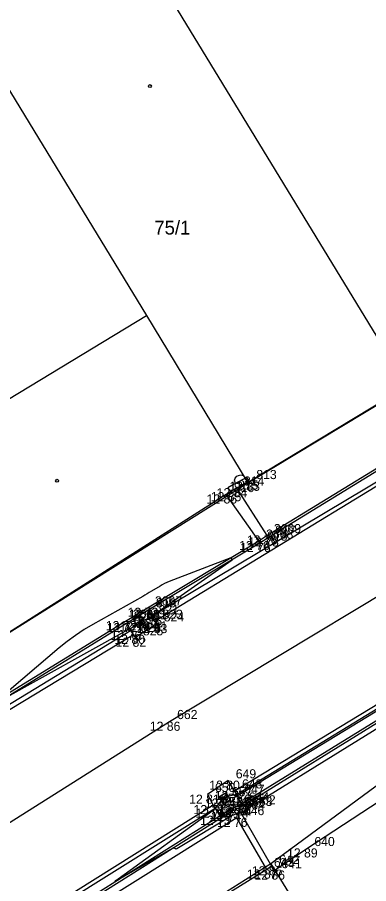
# Model space of a CAD drawing. Extents: x -703403 to -701924, y -1022520 to -1021856.
# Drawn here: x -703265.7 to -703254.92, y -1022160.42 to -1022133.82 of the extents above; entities that cross this region are included whole.
import ezdxf

# ---------------------------------------------------------------- set-up
doc = ezdxf.new("R2010")
doc.units = 0
for name, color, linetype in [('Ex_Minor Contours', 7, 'Continuous'), ('Z_body', 7, 'Continuous'), ('Z_body_cisla', 7, 'Continuous'), ('Z_body_vysky_redukovane', 7, 'Continuous'), ('Z_budova', 7, 'Continuous'), ('Z_katastr_cisla_stavebni', 7, 'Continuous'), ('Z_katastr_hranice', 7, 'Continuous'), ('Z_katastr_vnitrni_kresba', 7, 'Continuous'), ('Z_katastr_znacky_budov', 7, 'Continuous'), ('Z_komunikace', 7, 'Continuous'), ('Z_komunikace_osa', 7, 'Continuous'), ('Z_obruba', 7, 'Continuous'), ('Z_ploty', 7, 'Continuous'), ('Z_ploty_znacky', 7, 'Continuous'), ('Z_rozhranni', 7, 'Continuous'), ('Z_site_kanalizace_znaky', 7, 'Continuous'), ('Z_vstupy', 7, 'Continuous'), ('Z_zlabek', 7, 'Continuous')]:
    doc.layers.add(name, color=color, linetype=linetype)

# ---------------------------------------------------------------- blocks, each defined once
blk = doc.blocks.new('POINT_DISPLAY')
blk.add_line((0, 0), (0, 0))
blk = doc.blocks.new('Z46260')
for p, q in [((0.13, 0.13), (-0.13, 0.13)), ((-0.13, 0.13), (-0.13, -0.13)), ((0.13, 0), (-0.13, 0)), ((0.13, -0.13), (0.13, 0.13)), ((-0.13, -0.13), (0.13, -0.13))]:
    blk.add_line(p, q)
blk = doc.blocks.new('Z216')
for p, q in [((-0.17, 0), (-0.15, 0.1)), ((-0.15, 0.1), (-0.1, 0.15)), ((-0.1, 0.15), (-0.03, 0.17)), ((-0.03, 0.17), (0.03, 0.17)), ((0.03, 0.17), (0.1, 0.15)), ((0.1, 0.15), (0.15, 0.1)), ((0.15, 0.1), (0.17, 0))]:
    blk.add_line(p, q)

msp = doc.modelspace()

# ---------------------------------------------------------------- linework, layer by layer
at = {"layer": 'Ex_Minor Contours'}
for points in [[(-703266.192, -1022154.786), (-703262.3, -1022152.622), (-703262.28, -1022152.611), (-703262.26, -1022152.601), (-703262.239, -1022152.59), (-703262.219, -1022152.58), (-703262.124, -1022152.534), (-703262.11, -1022152.527), (-703262.096, -1022152.519), (-703262.082, -1022152.511), (-703262.069, -1022152.502), (-703261.993, -1022152.449), (-703261.99, -1022152.447), (-703261.986, -1022152.445), (-703261.977, -1022152.442), (-703261.972, -1022152.439), (-703261.904, -1022152.39), (-703261.899, -1022152.385), (-703261.893, -1022152.38), (-703261.888, -1022152.377), (-703261.665, -1022152.26), (-703261.628, -1022152.239), (-703261.591, -1022152.218), (-703261.556, -1022152.195), (-703261.52, -1022152.171), (-703259.116, -1022150.475), (-703259.115, -1022150.474), (-703259.114, -1022150.472), (-703259.114, -1022150.471), (-703259.115, -1022150.469), (-703259.121, -1022150.459), (-703259.125, -1022150.453), (-703259.139, -1022150.424), (-703259.143, -1022150.419), (-703259.147, -1022150.416), (-703259.151, -1022150.416), (-703259.157, -1022150.417), (-703261.048, -1022151.149), (-703261.119, -1022151.178), (-703261.188, -1022151.211), (-703261.256, -1022151.246), (-703261.323, -1022151.285), (-703261.586, -1022151.446), (-703261.652, -1022151.486), (-703261.719, -1022151.525), (-703261.785, -1022151.564), (-703261.852, -1022151.602), (-703263.382, -1022152.462), (-703263.655, -1022152.624), (-703263.919, -1022152.799), (-703264.175, -1022152.987), (-703264.422, -1022153.187), (-703266.229, -1022154.725)], [(-703253.251, -1022154.79), (-703258.344, -1022157.938), (-703258.379, -1022157.959), (-703258.415, -1022157.981), (-703258.451, -1022158.002), (-703258.487, -1022158.022), (-703258.686, -1022158.135), (-703258.695, -1022158.14), (-703258.704, -1022158.147), (-703258.712, -1022158.154), (-703258.719, -1022158.162), (-703258.748, -1022158.196), (-703258.755, -1022158.204), (-703258.763, -1022158.211), (-703258.772, -1022158.217), (-703258.781, -1022158.223), (-703258.824, -1022158.247), (-703258.834, -1022158.252), (-703258.845, -1022158.255), (-703258.856, -1022158.257), (-703258.868, -1022158.258), (-703258.924, -1022158.256), (-703258.937, -1022158.256), (-703258.949, -1022158.258), (-703258.962, -1022158.261), (-703258.974, -1022158.266), (-703259.036, -1022158.296), (-703259.051, -1022158.303), (-703259.065, -1022158.311), (-703259.079, -1022158.318), (-703259.092, -1022158.326), (-703260.81, -1022159.354), (-703260.82, -1022159.359), (-703260.83, -1022159.361), (-703260.84, -1022159.359), (-703260.851, -1022159.355), (-703260.893, -1022159.332), (-703260.903, -1022159.327), (-703260.913, -1022159.326), (-703260.924, -1022159.328), (-703260.934, -1022159.332), (-703261.744, -1022159.806), (-703261.849, -1022159.868), (-703261.955, -1022159.93), (-703262.061, -1022159.991), (-703262.167, -1022160.053), (-703262.591, -1022160.298), (-703262.672, -1022160.342), (-703262.701, -1022160.353), (-703262.679, -1022160.331), (-703262.605, -1022160.276), (-703259.697, -1022158.168), (-703259.664, -1022158.143), (-703259.634, -1022158.116), (-703259.606, -1022158.086), (-703259.579, -1022158.055), (-703259.438, -1022157.873), (-703259.433, -1022157.867), (-703259.429, -1022157.859), (-703259.426, -1022157.851), (-703259.425, -1022157.843), (-703259.419, -1022157.81), (-703259.417, -1022157.802), (-703259.413, -1022157.794), (-703259.408, -1022157.788), (-703259.402, -1022157.782), (-703259.338, -1022157.731), (-703259.33, -1022157.726), (-703259.321, -1022157.722), (-703259.311, -1022157.721), (-703259.301, -1022157.722), (-703259.26, -1022157.73), (-703259.25, -1022157.731), (-703259.24, -1022157.731), (-703259.23, -1022157.731), (-703259.22, -1022157.73), (-703259.05, -1022157.698), (-703259.019, -1022157.691), (-703258.989, -1022157.681), (-703258.96, -1022157.669), (-703258.932, -1022157.653), (-703252.623, -1022153.796)]]:
    msp.add_lwpolyline(points, dxfattribs=at)
at = {"layer": 'Z_budova'}
for p, q in [((-703254.09, -1022145.36), (-703258.59, -1022148.08)), ((-703258.67, -1022147.95), (-703258.59, -1022148.08)), ((-703259.24, -1022148.27), (-703259.16, -1022148.4)), ((-703259.29, -1022148.47), (-703267.57, -1022153.74)), ((-703259.16, -1022148.4), (-703259.29, -1022148.47)), ((-703257.9, -1022159.89), (-703258.05, -1022159.99)), ((-703257.82, -1022160.02), (-703257.9, -1022159.89)), ((-703258.05, -1022159.99), (-703263.1, -1022163.11))]:
    msp.add_line(p, q, dxfattribs=at)
at = {"layer": 'Z_katastr_hranice'}
for p, q in [((-703270.02, -1022129.37), (-703261.74, -1022142.98)), ((-703261.74, -1022142.98), (-703258.63, -1022148.12)), ((-703258.63, -1022148.12), (-703253.75, -1022145.16)), ((-703267.12, -1022153.44), (-703258.63, -1022148.12)), ((-703251.94, -1022155.38), (-703257.92, -1022159.82)), ((-703257.92, -1022159.82), (-703263.07, -1022163.05))]:
    msp.add_line(p, q, dxfattribs=at)
at = {"layer": 'Z_katastr_vnitrni_kresba'}
for p, q in [((-703263.8, -1022128.65), (-703253.75, -1022145.16)), ((-703270.39, -1022148.22), (-703261.74, -1022142.98)), ((-703257.92, -1022159.82), (-703247.05, -1022177.42))]:
    msp.add_line(p, q, dxfattribs=at)
at = {"layer": 'Z_katastr_znacky_budov'}
for centre in [(-703261.632, -1022135.93), (-703264.482, -1022148.05)]:
    msp.add_circle(centre, 0.0437, dxfattribs=at)
at = {"layer": 'Z_komunikace'}
for p, q in [((-703252.79, -1022147.07), (-703261.48, -1022152.37)), ((-703248.11, -1022150.94), (-703259.04, -1022157.58)), ((-703261.43, -1022152.45), (-703262.08, -1022152.87)), ((-703261.48, -1022152.37), (-703261.43, -1022152.45)), ((-703262.14, -1022152.78), (-703269.91, -1022157.5)), ((-703262.08, -1022152.87), (-703262.14, -1022152.78)), ((-703259.23, -1022157.26), (-703259.87, -1022157.69)), ((-703259.04, -1022157.58), (-703259.23, -1022157.26)), ((-703259.87, -1022157.69), (-703259.69, -1022158.01)), ((-703259.69, -1022158.01), (-703268.66, -1022163.63))]:
    msp.add_line(p, q, dxfattribs=at)
at = {"layer": 'Z_komunikace_osa'}
for p, q in [((-703249.68, -1022148.61), (-703261.03, -1022155.45)), ((-703261.03, -1022155.45), (-703270.15, -1022161.21))]:
    msp.add_line(p, q, dxfattribs=at)
at = {"layer": 'Z_obruba'}
for p, q in [((-703258.05, -1022149.73), (-703253.18, -1022146.75)), ((-703252.83, -1022146.98), (-703261.59, -1022152.22)), ((-703258.29, -1022149.9), (-703258.05, -1022149.73)), ((-703261.71, -1022151.95), (-703258.29, -1022149.9)), ((-703248.05, -1022151.07), (-703258.96, -1022157.74)), ((-703262.38, -1022152.36), (-703261.71, -1022151.95)), ((-703270.09, -1022157.1), (-703262.38, -1022152.36)), ((-703262.23, -1022152.66), (-703269.96, -1022157.36)), ((-703258.84, -1022158.06), (-703253.21, -1022154.58)), ((-703259.04, -1022157.58), (-703258.96, -1022157.74)), ((-703259.63, -1022158.12), (-703268.64, -1022163.74)), ((-703259.69, -1022158.01), (-703259.63, -1022158.12)), ((-703259.16, -1022158.22), (-703258.93, -1022158.11)), ((-703258.93, -1022158.11), (-703258.84, -1022158.06)), ((-703264.42, -1022161.52), (-703259.16, -1022158.22))]:
    msp.add_line(p, q, dxfattribs=at)
at = {"layer": 'Z_ploty'}
for p, q in [((-703258.67, -1022147.95), (-703259.05, -1022148.16)), ((-703259.05, -1022148.16), (-703259.24, -1022148.27)), ((-703258.98, -1022148.28), (-703259.16, -1022148.4)), ((-703258.59, -1022148.08), (-703258.98, -1022148.28))]:
    msp.add_line(p, q, dxfattribs=at)
at = {"layer": 'Z_rozhranni'}
for p, q in [((-703261.59, -1022152.22), (-703261.67, -1022152.01)), ((-703261.48, -1022152.37), (-703261.59, -1022152.22)), ((-703262.35, -1022152.42), (-703262.23, -1022152.66)), ((-703262.23, -1022152.66), (-703262.14, -1022152.78)), ((-703258.96, -1022157.74), (-703258.83, -1022157.97)), ((-703259.63, -1022158.12), (-703259.49, -1022158.34))]:
    msp.add_line(p, q, dxfattribs=at)
at = {"layer": 'Z_vstupy'}
for p, q in [((-703256.82, -1022159.34), (-703253.31, -1022157.04)), ((-703257.82, -1022160.02), (-703256.82, -1022159.34))]:
    msp.add_line(p, q, dxfattribs=at)
at = {"layer": 'Z_zlabek'}
for p, q in [((-703258.01, -1022149.79), (-703253.14, -1022146.81)), ((-703258.98, -1022148.28), (-703258.05, -1022149.73)), ((-703258.29, -1022149.9), (-703259.29, -1022148.47)), ((-703258.26, -1022149.96), (-703258.01, -1022149.79)), ((-703261.67, -1022152.01), (-703258.26, -1022149.96)), ((-703262.35, -1022152.42), (-703261.67, -1022152.01)), ((-703270.05, -1022157.16), (-703262.35, -1022152.42)), ((-703258.83, -1022157.97), (-703253.24, -1022154.52)), ((-703259.2, -1022158.16), (-703258.96, -1022158.04)), ((-703258.96, -1022158.04), (-703258.83, -1022157.97)), ((-703258.93, -1022158.11), (-703257.9, -1022159.89)), ((-703264.46, -1022161.46), (-703259.49, -1022158.34)), ((-703259.49, -1022158.34), (-703259.2, -1022158.16)), ((-703258.97, -1022158.4), (-703264.17, -1022161.66)), ((-703258.05, -1022159.99), (-703258.97, -1022158.4))]:
    msp.add_line(p, q, dxfattribs=at)

# ---------------------------------------------------------------- block references
at = {"layer": 'Z_body'}
for p in [(-703258.98, -1022148.28), (-703258.59, -1022148.08), (-703259.29, -1022148.47), (-703259.16, -1022148.4), (-703258.05, -1022149.73), (-703258.01, -1022149.79), (-703258.29, -1022149.9), (-703258.26, -1022149.96), (-703261.71, -1022151.95), (-703261.67, -1022152.01), (-703261.59, -1022152.22), (-703262.38, -1022152.36), (-703262.35, -1022152.42), (-703261.96, -1022152.38), (-703261.48, -1022152.37), (-703261.43, -1022152.45), (-703262.23, -1022152.66), (-703262.14, -1022152.78), (-703262.08, -1022152.87), (-703261.03, -1022155.45), (-703259.23, -1022157.26), (-703259.04, -1022157.58), (-703259.87, -1022157.69), (-703259.34, -1022157.81), (-703258.96, -1022157.74), (-703259.69, -1022158.01), (-703259.63, -1022158.12), (-703258.96, -1022158.04), (-703258.93, -1022158.11), (-703258.84, -1022158.06), (-703258.83, -1022157.97), (-703259.49, -1022158.34), (-703259.2, -1022158.16), (-703259.16, -1022158.22), (-703258.97, -1022158.4), (-703256.82, -1022159.34), (-703257.9, -1022159.89), (-703258.05, -1022159.99), (-703257.82, -1022160.02)]:
    msp.add_blockref('POINT_DISPLAY', p, dxfattribs=at)
at = {"layer": 'Z_ploty_znacky', "rotation": 28.899999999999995}
msp.add_blockref('Z216', (-703258.86, -1022148.05), dxfattribs=at)
at = {"layer": 'Z_site_kanalizace_znaky'}
for p, rotation in [((-703261.96, -1022152.38), 31.5), ((-703259.34, -1022157.81), 32.4)]:
    msp.add_blockref('Z46260', p, dxfattribs=dict(at, rotation=rotation))

# ---------------------------------------------------------------- texts
at = {"layer": 'Z_body_cisla'}
for s, p in [('813', (-703258.37, -1022148)), ('814', (-703258.75, -1022148.2)), ('816', (-703259.06, -1022148.4)), ('815', (-703258.93, -1022148.32)), ('3668', (-703258.07, -1022149.83)), ('818', (-703258.04, -1022149.89)), ('3669', (-703257.83, -1022149.66)), ('817', (-703257.79, -1022149.71)), ('3667', (-703261.48, -1022151.88)), ('819', (-703261.45, -1022151.94)), ('3666', (-703262.16, -1022152.29)), ('821', (-703261.37, -1022152.15)), ('823', (-703261.25, -1022152.29)), ('820', (-703262.13, -1022152.35)), ('831', (-703261.74, -1022152.31)), ('824', (-703261.21, -1022152.37)), ('822', (-703262, -1022152.58)), ('826', (-703261.92, -1022152.7)), ('825', (-703261.85, -1022152.8)), ('662', (-703260.8, -1022155.37)), ('649', (-703259, -1022157.19)), ('650', (-703259.64, -1022157.61)), ('648', (-703258.81, -1022157.5)), ('657', (-703259.12, -1022157.74)), ('647', (-703258.74, -1022157.66)), ('651', (-703259.46, -1022157.94)), ('652', (-703259.41, -1022158.04)), ('658', (-703258.97, -1022158.08)), ('645', (-703258.74, -1022157.96)), ('3863', (-703258.71, -1022158.04)), ('3862', (-703258.61, -1022157.99)), ('644', (-703258.6, -1022157.9)), ('653', (-703259.27, -1022158.27)), ('3864', (-703258.94, -1022158.15)), ('646', (-703258.75, -1022158.32)), ('640', (-703256.59, -1022159.27)), ('643', (-703257.83, -1022159.91)), ('642', (-703257.67, -1022159.82)), ('641', (-703257.6, -1022159.95))]:
    msp.add_text(s, height=0.28, dxfattribs=at).set_placement(p)
at = {"layer": 'Z_body_vysky_redukovane'}
for s, p in [('12 84', (-703259.587, -1022148.56)), ('12 83', (-703259.197, -1022148.36)), ('12 86', (-703259.897, -1022148.75)), ('12 85', (-703259.767, -1022148.68)), ('12 76', (-703258.657, -1022150.01)), ('12 78', (-703258.617, -1022150.07)), ('12 76', (-703258.897, -1022150.18)), ('12 76', (-703258.867, -1022150.24)), ('12 72', (-703262.317, -1022152.23)), ('12 72', (-703262.277, -1022152.29)), ('12 75', (-703262.197, -1022152.5)), ('12 72', (-703262.987, -1022152.64)), ('12 72', (-703262.957, -1022152.7)), ('12 74', (-703262.567, -1022152.66)), ('12 81', (-703262.04, -1022152.65)), ('12 83', (-703262.037, -1022152.73)), ('12 76', (-703262.837, -1022152.94)), ('12 80', (-703262.723, -1022153.06)), ('12 82', (-703262.687, -1022153.15)), ('12 86', (-703261.637, -1022155.73)), ('12 80', (-703259.813, -1022157.54)), ('12 77', (-703259.647, -1022157.86)), ('12 81', (-703260.43, -1022157.97)), ('12 74', (-703259.947, -1022158.09)), ('12 74', (-703259.567, -1022158.02)), ('12 78', (-703260.297, -1022158.29)), ('12 75', (-703260.237, -1022158.4)), ('12 70', (-703259.543, -1022158.32)), ('12 74', (-703259.537, -1022158.39)), ('12 74', (-703259.447, -1022158.34)), ('12 72', (-703259.437, -1022158.25)), ('12 73', (-703260.097, -1022158.62)), ('12 73', (-703259.807, -1022158.44)), ('12 74', (-703259.767, -1022158.5)), ('12 76', (-703259.577, -1022158.68)), ('12 89', (-703257.427, -1022159.62)), ('12 87', (-703258.657, -1022160.27)), ('12 86', (-703258.507, -1022160.17)), ('12 86', (-703258.427, -1022160.3))]:
    msp.add_text(s, height=0.28, dxfattribs=at).set_placement(p)
at = {"layer": 'Z_katastr_cisla_stavebni'}
msp.add_text('75/1', height=0.425, dxfattribs=at).set_placement((-703261.499, -1022140.49))

doc.saveas('drawing.dxf')
